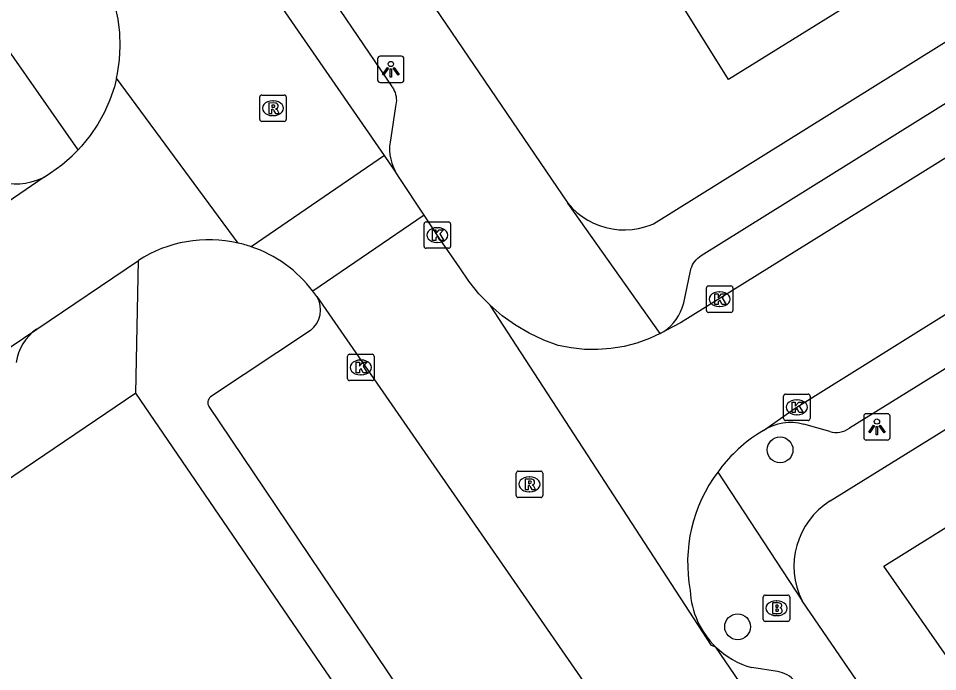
# Model space of a CAD drawing. Extents: x 159280 to 160375, y 384531 to 385872.
# Drawn here: x 159724.58 to 159759.4, y 385322.85 to 385347.59 of the extents above; entities that cross this region are included whole.
import ezdxf

# ---------------------------------------------------------------- set-up
doc = ezdxf.new("R2010")
doc.units = 0
for name, color, linetype in [('IMGEO_Boom', 7, 'Continuous'), ('IMGEO_Brandkraan', 7, 'Continuous'), ('IMGEO_Kolk', 7, 'Continuous'), ('IMGEO_Lichtpunt', 7, 'Continuous'), ('IMGEO_Pand', 7, 'Continuous'), ('IMGEO_Rijbaan_lokaal_open', 7, 'Continuous'), ('IMGEO_Rioolput', 7, 'Continuous'), ('IMGEO_Voetpad_open', 7, 'Continuous')]:
    doc.layers.add(name, color=color, linetype=linetype)

msp = doc.modelspace()

# ---------------------------------------------------------------- linework, layer by layer
at = {"layer": 'IMGEO_Boom'}
for centre in [(159753.435, 385331.248), (159751.827, 385324.548)]:
    msp.add_circle(centre, 0.489, dxfattribs=at)
at = {"layer": 'IMGEO_Brandkraan'}
for p, q in [((159752.8, 385324.823), (159752.8, 385325.675)), ((159752.875, 385325.749), (159753.727, 385325.749)), ((159753.288, 385325.529), (159753.313, 385325.529)), ((159753.801, 385325.675), (159753.801, 385324.823)), ((159753.311, 385324.969), (159753.286, 385324.969)), ((159753.727, 385324.749), (159752.875, 385324.749))]:
    msp.add_line(p, q, dxfattribs=at)
for points in [[(159752.8, 385324.823), (159752.8, 385325.675)], [(159752.875, 385325.749), (159753.727, 385325.749)], [(159753.801, 385325.675), (159753.801, 385324.823)], [(159753.148, 385325.449), (159753.148, 385325.049), (159753.361, 385325.049)], [(159753.379, 385325.449), (159753.148, 385325.449)], [(159753.327, 385325.368), (159753.273, 385325.368), (159753.273, 385325.292)], [(159753.273, 385325.292), (159753.326, 385325.292)], [(159753.335, 385325.216), (159753.273, 385325.216), (159753.273, 385325.135)], [(159753.273, 385325.135), (159753.335, 385325.135)], [(159753.727, 385324.749), (159752.875, 385324.749)]]:
    msp.add_lwpolyline(points, dxfattribs=at)
for centre, radius, start, end in [((159752.877, 385325.673), 0.0765, 91.552, 178.448), ((159752.877, 385325.673), 0.0765, 91.552, 178.448), ((159753.725, 385325.673), 0.0765, 1.552, 88.448), ((159753.725, 385325.673), 0.0765, 1.552, 88.448), ((159753.328, 385325.33), 0.0379, 267.8285, 90.9355), ((159753.336, 385325.175), 0.0404, 269.8759, 90.5077), ((159753.383, 385325.304), 0.145, 59.4692, 91.5367), ((159753.408, 385325.351), 0.0922, 285.5137, 58.1501), ((159753.413, 385325.159), 0.105, 301.3115, 78.989), ((159752.877, 385324.825), 0.0765, 181.552, 268.448), ((159752.877, 385324.825), 0.0765, 181.552, 268.448), ((159753.367, 385325.3), 0.251, 268.6676, 293.5347), ((159753.725, 385324.825), 0.0765, 271.552, 358.448), ((159753.725, 385324.825), 0.0765, 271.552, 358.448)]:
    msp.add_arc(centre, radius, start, end, dxfattribs=at)
for centre, major_axis, ratio, start_param, end_param in [((159753.287, 385325.249), (-0.387, 0.002), 0.722429, 4.712389, 7.853982), ((159753.312, 385325.249), (-0.39, 0.002), 0.717154, 1.570796, 4.712389)]:
    msp.add_ellipse(centre, major_axis=major_axis, ratio=ratio, start_param=start_param, end_param=end_param, dxfattribs=at)
at = {"layer": 'IMGEO_Kolk'}
for p, q in [((159739.95, 385338.957), (159739.95, 385339.809)), ((159740.025, 385339.883), (159740.877, 385339.883)), ((159740.951, 385339.809), (159740.951, 385338.957)), ((159740.438, 385339.663), (159740.463, 385339.663)), ((159740.461, 385339.103), (159740.436, 385339.103)), ((159740.877, 385338.883), (159740.025, 385338.883)), ((159750.646, 385336.531), (159750.646, 385337.383)), ((159750.721, 385337.457), (159751.573, 385337.457)), ((159751.647, 385337.383), (159751.647, 385336.531)), ((159751.134, 385337.237), (159751.159, 385337.237)), ((159751.157, 385336.677), (159751.132, 385336.677)), ((159751.573, 385336.457), (159750.721, 385336.457)), ((159737.128, 385334.871), (159737.98, 385334.871)), ((159737.053, 385333.945), (159737.053, 385334.797)), ((159737.541, 385334.651), (159737.566, 385334.651)), ((159738.054, 385334.797), (159738.054, 385333.945)), ((159737.98, 385333.871), (159737.128, 385333.871)), ((159737.564, 385334.091), (159737.539, 385334.091)), ((159753.568, 385332.435), (159753.568, 385333.287)), ((159753.643, 385333.361), (159754.495, 385333.361)), ((159754.056, 385333.141), (159754.081, 385333.141)), ((159754.569, 385333.287), (159754.569, 385332.435)), ((159754.079, 385332.581), (159754.054, 385332.581)), ((159754.495, 385332.361), (159753.643, 385332.361))]:
    msp.add_line(p, q, dxfattribs=at)
for points in [[(159739.95, 385338.957), (159739.95, 385339.809)], [(159740.025, 385339.883), (159740.877, 385339.883)], [(159740.951, 385339.809), (159740.951, 385338.957)], [(159740.271, 385339.583), (159740.394, 385339.583), (159740.394, 385339.432), (159740.524, 385339.583), (159740.688, 385339.583), (159740.542, 385339.432), (159740.695, 385339.183), (159740.543, 385339.183), (159740.458, 385339.347), (159740.394, 385339.28), (159740.394, 385339.183), (159740.271, 385339.183), (159740.271, 385339.583)], [(159740.877, 385338.883), (159740.025, 385338.883)], [(159750.646, 385336.531), (159750.646, 385337.383)], [(159750.721, 385337.457), (159751.573, 385337.457)], [(159751.647, 385337.383), (159751.647, 385336.531)], [(159750.967, 385337.157), (159751.09, 385337.157), (159751.09, 385337.006), (159751.22, 385337.157), (159751.384, 385337.157), (159751.238, 385337.006), (159751.391, 385336.757), (159751.239, 385336.757), (159751.154, 385336.921), (159751.09, 385336.854), (159751.09, 385336.757), (159750.967, 385336.757), (159750.967, 385337.157)], [(159751.573, 385336.457), (159750.721, 385336.457)], [(159737.128, 385334.871), (159737.98, 385334.871)], [(159737.053, 385333.945), (159737.053, 385334.797)], [(159737.374, 385334.571), (159737.497, 385334.571), (159737.497, 385334.42), (159737.627, 385334.571), (159737.791, 385334.571), (159737.645, 385334.42), (159737.798, 385334.171), (159737.646, 385334.171), (159737.561, 385334.335), (159737.497, 385334.268), (159737.497, 385334.171), (159737.374, 385334.171), (159737.374, 385334.571)], [(159738.054, 385334.797), (159738.054, 385333.945)], [(159737.98, 385333.871), (159737.128, 385333.871)], [(159753.568, 385332.435), (159753.568, 385333.287)], [(159753.643, 385333.361), (159754.495, 385333.361)], [(159754.569, 385333.287), (159754.569, 385332.435)], [(159753.889, 385333.061), (159754.012, 385333.061), (159754.012, 385332.91), (159754.142, 385333.061), (159754.306, 385333.061), (159754.16, 385332.91), (159754.313, 385332.661), (159754.161, 385332.661), (159754.076, 385332.825), (159754.012, 385332.758), (159754.012, 385332.661), (159753.889, 385332.661), (159753.889, 385333.061)], [(159754.495, 385332.361), (159753.643, 385332.361)]]:
    msp.add_lwpolyline(points, dxfattribs=at)
for centre, start, end in [((159740.027, 385339.807), 91.552, 178.448), ((159740.027, 385339.807), 91.552, 178.448), ((159740.875, 385339.807), 1.552, 88.448), ((159740.875, 385339.807), 1.552, 88.448), ((159740.027, 385338.959), 181.552, 268.448), ((159740.027, 385338.959), 181.552, 268.448), ((159740.875, 385338.959), 271.552, 358.448), ((159740.875, 385338.959), 271.552, 358.448), ((159750.723, 385337.381), 91.552, 178.448), ((159750.723, 385337.381), 91.552, 178.448), ((159751.571, 385337.381), 1.552, 88.448), ((159751.571, 385337.381), 1.552, 88.448), ((159750.723, 385336.533), 181.552, 268.448), ((159750.723, 385336.533), 181.552, 268.448), ((159751.571, 385336.533), 271.552, 358.448), ((159751.571, 385336.533), 271.552, 358.448), ((159737.13, 385334.795), 91.552, 178.448), ((159737.13, 385334.795), 91.552, 178.448), ((159737.978, 385334.795), 1.552, 88.448), ((159737.978, 385334.795), 1.552, 88.448), ((159737.13, 385333.947), 181.552, 268.448), ((159737.13, 385333.947), 181.552, 268.448), ((159737.978, 385333.947), 271.552, 358.448), ((159737.978, 385333.947), 271.552, 358.448), ((159753.645, 385333.285), 91.552, 178.448), ((159753.645, 385333.285), 91.552, 178.448), ((159754.493, 385333.285), 1.552, 88.448), ((159754.493, 385333.285), 1.552, 88.448), ((159753.645, 385332.437), 181.552, 268.448), ((159753.645, 385332.437), 181.552, 268.448), ((159754.493, 385332.437), 271.552, 358.448), ((159754.493, 385332.437), 271.552, 358.448)]:
    msp.add_arc(centre, 0.0765, start, end, dxfattribs=at)
for centre, major_axis, ratio, start_param, end_param in [((159740.437, 385339.383), (-0.387, 0.002), 0.722429, 4.712389, 7.853982), ((159740.462, 385339.383), (-0.39, 0.002), 0.717154, 1.570796, 4.712389), ((159751.133, 385336.957), (-0.387, 0.002), 0.722429, 4.712389, 7.853982), ((159751.158, 385336.957), (-0.39, 0.002), 0.717154, 1.570796, 4.712389), ((159737.54, 385334.371), (-0.387, 0.002), 0.722429, 4.712389, 7.853982), ((159737.565, 385334.371), (-0.39, 0.002), 0.717154, 1.570796, 4.712389), ((159754.055, 385332.861), (-0.387, 0.002), 0.722429, 4.712389, 7.853982), ((159754.08, 385332.861), (-0.39, 0.002), 0.717154, 1.570796, 4.712389)]:
    msp.add_ellipse(centre, major_axis=major_axis, ratio=ratio, start_param=start_param, end_param=end_param, dxfattribs=at)
at = {"layer": 'IMGEO_Lichtpunt'}
for p, q in [((159738.191, 385346.066), (159738.191, 385345.259)), ((159738.191, 385346.066), (159738.191, 385345.259)), ((159739.093, 385346.161), (159738.285, 385346.161)), ((159739.093, 385346.161), (159738.285, 385346.161)), ((159739.187, 385345.259), (159739.187, 385346.066)), ((159739.187, 385345.259), (159739.187, 385346.066)), ((159738.285, 385345.165), (159739.093, 385345.165)), ((159738.285, 385345.165), (159739.093, 385345.165)), ((159756.605, 385332.524), (159756.605, 385331.717)), ((159756.605, 385332.524), (159756.605, 385331.717)), ((159757.507, 385332.619), (159756.699, 385332.619)), ((159757.507, 385332.619), (159756.699, 385332.619)), ((159757.601, 385331.717), (159757.601, 385332.524)), ((159757.601, 385331.717), (159757.601, 385332.524)), ((159756.699, 385331.623), (159757.507, 385331.623)), ((159756.699, 385331.623), (159757.507, 385331.623))]:
    msp.add_line(p, q, dxfattribs=at)
for points in [[(159738.565, 385345.73), (159738.604, 385345.702), (159738.416, 385345.44), (159738.378, 385345.467), (159738.565, 385345.73)], [(159738.667, 385345.682), (159738.714, 385345.682), (159738.714, 385345.36), (159738.667, 385345.36), (159738.667, 385345.682)], [(159738.777, 385345.702), (159738.815, 385345.729), (159739.002, 385345.467), (159738.963, 385345.439), (159738.777, 385345.702)], [(159756.979, 385332.188), (159757.018, 385332.16), (159756.83, 385331.898), (159756.792, 385331.925), (159756.979, 385332.188)], [(159757.081, 385332.14), (159757.128, 385332.14), (159757.128, 385331.818), (159757.081, 385331.818), (159757.081, 385332.14)], [(159757.191, 385332.16), (159757.229, 385332.187), (159757.416, 385331.925), (159757.377, 385331.897), (159757.191, 385332.16)]]:
    msp.add_lwpolyline(points, dxfattribs=at)
for centre in [(159738.69, 385345.864), (159757.104, 385332.322)]:
    msp.add_circle(centre, 0.0994, dxfattribs=at)
for centre, start, end in [((159738.285, 385346.066), 90, 180), ((159738.285, 385346.066), 90, 180), ((159739.093, 385346.066), 0, 90), ((159739.093, 385346.066), 0, 90), ((159738.285, 385345.259), 180, 270), ((159738.285, 385345.259), 180, 270), ((159739.093, 385345.259), 270, 0), ((159739.093, 385345.259), 270, 360), ((159756.699, 385332.524), 90, 180), ((159756.699, 385332.524), 90, 180), ((159757.507, 385332.524), 0, 90), ((159757.507, 385332.524), 0, 90), ((159756.699, 385331.717), 180, 270), ((159756.699, 385331.717), 180, 270), ((159757.507, 385331.717), 270, 0), ((159757.507, 385331.717), 270, 360)]:
    msp.add_arc(centre, 0.0946, start, end, dxfattribs=at)
at = {"layer": 'IMGEO_Pand'}
for points in [[(159759.358, 385351.95), (159757.686, 385350.91), (159758.484, 385349.628), (159751.479, 385345.271), (159749.103, 385349.093)], [(159760.137, 385322.881), (159757.369, 385326.839), (159765.913, 385332.168)]]:
    msp.add_lwpolyline(points, dxfattribs=at)
at = {"layer": 'IMGEO_Rijbaan_lokaal_open'}
for points in [[(159793.431, 385363.275), (159749.665, 385336.055), (159748.898, 385335.651)], [(159738.446, 385342.397), (159731.569, 385352.36), (159726.25, 385360.135)], [(159752.805, 385331.977), (159753.968, 385332.8), (159770.956, 385343.408), (159796.102, 385358.981)], [(159728.295, 385345.329), (159728.337, 385345.504), (159728.412, 385346.016), (159728.441, 385346.533), (159728.424, 385347.05), (159728.361, 385347.563), (159728.252, 385348.069), (159728.099, 385348.563), (159727.902, 385349.041), (159727.858, 385349.133), (159727.39, 385349.816)], [(159728.295, 385345.329), (159728.216, 385345.002), (159728.051, 385344.511), (159727.843, 385344.038), (159727.593, 385343.585), (159727.304, 385343.156), (159726.977, 385342.755), (159726.842, 385342.616)], [(159732.91, 385339.081), (159728.295, 385345.329)], [(159725.559, 385341.58), (159725.803, 385341.747), (159726.224, 385342.047), (159726.617, 385342.384), (159726.842, 385342.616)], [(159738.446, 385342.397), (159733.404, 385338.941)], [(159738.857, 385341.802), (159738.446, 385342.397)], [(159725.559, 385341.58), (159696.227, 385321.507)], [(159739.951, 385340.138), (159739.008, 385341.566), (159738.912, 385341.706), (159738.857, 385341.802)], [(159739.951, 385340.138), (159735.741, 385337.26)], [(159742.451, 385336.726), (159742.026, 385337.162), (159741.641, 385337.635), (159741.301, 385338.14), (159740.532, 385339.257), (159739.951, 385340.138)], [(159725.274, 385335.826), (159729.126, 385338.422)], [(159735.892, 385337.052), (159755.043, 385309.4)], [(159751.001, 385323.779), (159750.832, 385323.836), (159742.451, 385336.726)], [(159748.898, 385335.651), (159748.485, 385335.463), (159748.012, 385335.294), (159747.526, 385335.168), (159747.03, 385335.086), (159746.529, 385335.048), (159746.027, 385335.056), (159745.527, 385335.108), (159745.034, 385335.205), (159744.485, 385335.407), (159743.934, 385335.667), (159743.409, 385335.976), (159742.913, 385336.329), (159742.451, 385336.726)], [(159712.008, 385326.864), (159725.274, 385335.826)], [(159752.805, 385331.977), (159752.574, 385331.841)], [(159774.04, 385290.042), (159751.001, 385323.779)]]:
    msp.add_lwpolyline(points, dxfattribs=at)
for centre, radius, start, end in [((159731.802, 385334.25), 4.957, 77.0832, 122.6752), ((159731.776, 385334.137), 5.072, 71.276, 77.0785), ((159731.801, 385334.247), 4.96, 37.4026, 71.1426), ((159732.107, 385334.463), 4.585, 34.3721, 37.5843), ((159755.708, 385327.069), 5.709, 123.296, 144.2447), ((159755.643, 385326.979), 5.71, 143.1306, 190.6337), ((159753.208, 385326.069), 3.18, 182.5921, 226.0542)]:
    msp.add_arc(centre, radius, start, end, dxfattribs=at)
at = {"layer": 'IMGEO_Rioolput'}
for p, q in [((159733.727, 385343.762), (159733.727, 385344.614)), ((159733.802, 385344.688), (159734.654, 385344.688)), ((159734.728, 385344.614), (159734.728, 385343.762)), ((159734.215, 385344.468), (159734.24, 385344.468)), ((159734.238, 385343.908), (159734.213, 385343.908)), ((159734.654, 385343.688), (159733.802, 385343.688)), ((159743.441, 385329.517), (159743.441, 385330.369)), ((159743.516, 385330.443), (159744.368, 385330.443)), ((159744.442, 385330.369), (159744.442, 385329.517)), ((159743.929, 385330.223), (159743.954, 385330.223)), ((159743.952, 385329.663), (159743.927, 385329.663)), ((159744.368, 385329.443), (159743.516, 385329.443))]:
    msp.add_line(p, q, dxfattribs=at)
for points in [[(159733.727, 385343.762), (159733.727, 385344.614)], [(159733.802, 385344.688), (159734.654, 385344.688)], [(159734.728, 385344.614), (159734.728, 385343.762)], [(159734.316, 385344.386), (159734.064, 385344.388), (159734.064, 385343.988)], [(159734.242, 385344.307), (159734.188, 385344.307), (159734.188, 385344.226)], [(159734.064, 385343.988), (159734.188, 385343.988), (159734.188, 385344.15), (159734.199, 385344.15)], [(159734.188, 385344.226), (159734.24, 385344.226)], [(159734.246, 385344.121), (159734.317, 385343.988), (159734.457, 385343.988), (159734.392, 385344.114)], [(159734.654, 385343.688), (159733.802, 385343.688)], [(159743.441, 385329.517), (159743.441, 385330.369)], [(159743.516, 385330.443), (159744.368, 385330.443)], [(159744.442, 385330.369), (159744.442, 385329.517)], [(159744.03, 385330.141), (159743.778, 385330.143), (159743.778, 385329.743)], [(159743.956, 385330.062), (159743.902, 385330.062), (159743.902, 385329.981)], [(159743.902, 385329.981), (159743.954, 385329.981)], [(159743.778, 385329.743), (159743.902, 385329.743), (159743.902, 385329.905), (159743.913, 385329.905)], [(159743.96, 385329.876), (159744.031, 385329.743), (159744.171, 385329.743), (159744.106, 385329.869)], [(159744.368, 385329.443), (159743.516, 385329.443)]]:
    msp.add_lwpolyline(points, dxfattribs=at)
for centre, radius, start, end in [((159733.804, 385344.612), 0.0765, 91.552, 178.448), ((159733.804, 385344.612), 0.0765, 91.552, 178.448), ((159734.652, 385344.612), 0.0765, 1.552, 88.448), ((159734.652, 385344.612), 0.0765, 1.552, 88.448), ((159734.248, 385344.211), 0.0964, 77.0061, 93.1865), ((159734.262, 385344.268), 0.0378, 276.6634, 79.6772), ((159734.315, 385344.276), 0.109, 350.3612, 89.416), ((159734.313, 385344.276), 0.112, 277.5842, 350.9817), ((159734.198, 385344.097), 0.0533, 26.0293, 88.6989), ((159734.224, 385344.415), 0.19, 274.7715, 282.9687), ((159734.297, 385344.061), 0.108, 29.5134, 73.7905), ((159733.804, 385343.764), 0.0765, 181.552, 268.448), ((159733.804, 385343.764), 0.0765, 181.552, 268.448), ((159734.652, 385343.764), 0.0765, 271.552, 358.448), ((159734.652, 385343.764), 0.0765, 271.552, 358.448), ((159743.518, 385330.367), 0.0765, 91.552, 178.448), ((159743.518, 385330.367), 0.0765, 91.552, 178.448), ((159744.366, 385330.367), 0.0765, 1.552, 88.448), ((159744.366, 385330.367), 0.0765, 1.552, 88.448), ((159743.938, 385330.17), 0.19, 274.7715, 282.9687), ((159743.962, 385329.966), 0.0964, 77.0061, 93.1865), ((159743.976, 385330.023), 0.0378, 276.6634, 79.6772), ((159744.029, 385330.031), 0.109, 350.3612, 89.416), ((159744.027, 385330.031), 0.112, 277.5842, 350.9817), ((159743.912, 385329.852), 0.0533, 26.0293, 88.6989), ((159744.011, 385329.816), 0.108, 29.5134, 73.7905), ((159743.518, 385329.519), 0.0765, 181.552, 268.448), ((159743.518, 385329.519), 0.0765, 181.552, 268.448), ((159744.366, 385329.519), 0.0765, 271.552, 358.448), ((159744.366, 385329.519), 0.0765, 271.552, 358.448)]:
    msp.add_arc(centre, radius, start, end, dxfattribs=at)
for centre, major_axis, ratio, start_param, end_param in [((159734.214, 385344.188), (-0.387, 0.002), 0.722429, 4.712389, 7.853982), ((159734.239, 385344.188), (-0.39, 0.002), 0.717154, 1.570796, 4.712389), ((159743.928, 385329.943), (-0.387, 0.002), 0.722429, 4.712389, 7.853982), ((159743.953, 385329.943), (-0.39, 0.002), 0.717154, 1.570796, 4.712389)]:
    msp.add_ellipse(centre, major_axis=major_axis, ratio=ratio, start_param=start_param, end_param=end_param, dxfattribs=at)
at = {"layer": 'IMGEO_Voetpad_open'}
for points in [[(159745.39, 385340.587), (159745.557, 385340.403), (159745.74, 385340.234), (159745.938, 385340.083), (159746.148, 385339.949), (159746.369, 385339.835), (159746.6, 385339.742), (159746.838, 385339.669), (159747.082, 385339.618), (159747.329, 385339.588), (159747.578, 385339.581), (159747.826, 385339.597), (159748.072, 385339.634), (159748.314, 385339.693), (159748.549, 385339.774), (159748.64, 385339.811), (159790.182, 385365.703), (159789.215, 385367.228)], [(159748.898, 385335.651), (159749.038, 385335.737), (159749.169, 385335.834), (159749.291, 385335.944), (159749.403, 385336.063), (159749.504, 385336.192), (159749.592, 385336.33), (159749.668, 385336.475), (159749.731, 385336.626), (159749.78, 385336.782), (159749.791, 385336.824), (159750.032, 385337.964), (159750.042, 385338.022), (159750.061, 385338.1), (159750.088, 385338.177), (159750.121, 385338.251), (159750.161, 385338.321), (159750.207, 385338.388), (159750.259, 385338.451), (159750.316, 385338.508), (159750.378, 385338.56), (159750.444, 385338.607), (159788.774, 385362.498)], [(159732.202, 385360.002), (159745.39, 385340.587)], [(159755.335, 385329.317), (159773.03, 385340.279), (159804.496, 385359.868)], [(159728.991, 385359.347), (159738.725, 385345.007), (159738.744, 385344.981), (159738.785, 385344.917), (159738.82, 385344.85), (159738.849, 385344.78), (159738.872, 385344.707), (159738.888, 385344.633), (159738.897, 385344.558), (159738.9, 385344.482), (159738.896, 385344.406), (159738.885, 385344.331), (159738.867, 385344.257), (159738.688, 385343.07), (159738.659, 385342.909), (159738.644, 385342.747), (159738.644, 385342.583), (159738.658, 385342.421), (159738.687, 385342.26), (159738.73, 385342.102), (159738.787, 385341.949), (159738.857, 385341.802)], [(159726.842, 385342.616), (159723.391, 385347.552)], [(159696.638, 385323.998), (159702.818, 385328.211), (159722.272, 385341.47), (159722.312, 385341.49), (159722.431, 385341.541), (159722.554, 385341.582), (159722.681, 385341.611), (159722.809, 385341.629), (159722.939, 385341.635), (159723.068, 385341.63), (159723.197, 385341.613), (159723.324, 385341.585), (159723.447, 385341.545), (159723.567, 385341.495), (159723.773, 385341.424), (159723.985, 385341.371), (159724.201, 385341.337), (159724.419, 385341.323), (159724.638, 385341.329), (159724.855, 385341.354), (159725.068, 385341.398), (159725.278, 385341.461), (159725.48, 385341.542), (159725.559, 385341.58)], [(159748.898, 385335.651), (159745.39, 385340.587)], [(159767.166, 385338.949), (159756.064, 385332.067)], [(159729.025, 385333.402), (159729.126, 385338.422)], [(159735.642, 385335.776), (159731.858, 385333.252)], [(159729.025, 385333.402), (159714.414, 385323.498)], [(159747.948, 385305.703), (159729.025, 385333.402)], [(159731.8, 385332.885), (159741.114, 385319.055)], [(159755.317, 385331.945), (159754.33, 385332.216)], [(159751.075, 385330.405), (159754.266, 385325.531)], [(159786.487, 385281.616), (159784.997, 385280.628), (159766.378, 385307.844), (159761.408, 385315.109), (159754.266, 385325.531)], [(159753.336, 385322.85), (159752.362, 385323.002)]]:
    msp.add_lwpolyline(points, dxfattribs=at)
for centre, radius, start, end in [((159735.064, 385336.552), 0.968, 306.7085, 31.121), ((159726.37, 385334.276), 1.899, 125.2664, 171.5689), ((159732.039, 385333.035), 0.282, 129.8421, 212.1966), ((159753.83, 385330.422), 1.862, 74.4245, 123.3895), ((159755.562, 385332.795), 0.884, 253.936, 304.6153), ((159756.888, 385326.835), 2.928, 122.0335, 206.4318), ((159753.206, 385326.06), 3.172, 225.9775, 254.5781), ((159753.21, 385321.852), 1.005, 37.6091, 82.8276)]:
    msp.add_arc(centre, radius, start, end, dxfattribs=at)

doc.saveas('drawing.dxf')
